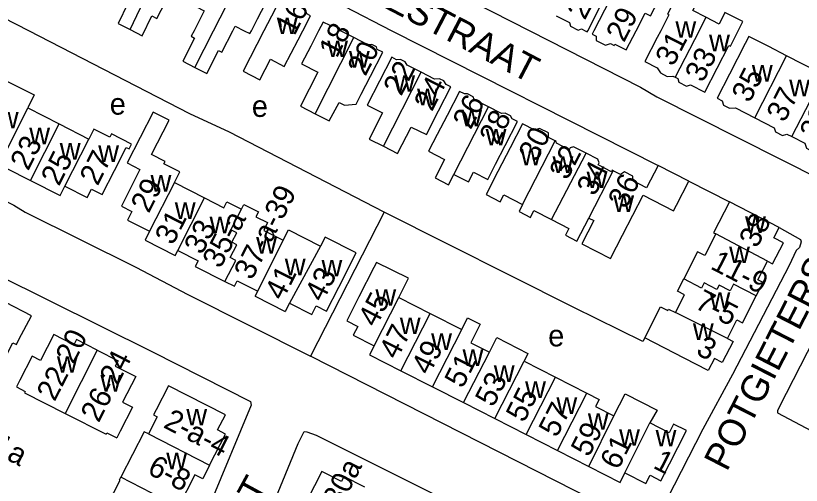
# Model space of a CAD drawing. Extents: x 159700 to 161346, y 381730 to 382922.
# Drawn here: x 161001.8 to 161147.7, y 382349 to 382436.1 of the extents above; entities that cross this region are included whole.
import ezdxf

# ---------------------------------------------------------------- set-up
doc = ezdxf.new("R2010")
doc.units = 0
for name, color, linetype in [('BLT_Basislijn', 7, 'Continuous'), ('BLT_Bebouwing', 7, 'Continuous'), ('BLT_Centroide', 7, 'Continuous'), ('BLT_Huisnummer', 7, 'Continuous'), ('BLT_Huisnummer_ tussenligend', 7, 'Continuous'), ('BLT_Huisnummer_reeks', 7, 'Continuous'), ('BLT_Onderverdeling_panden', 7, 'Continuous'), ('BLT_Straatnaam', 7, 'Continuous')]:
    doc.layers.add(name, color=color, linetype=linetype)

msp = doc.modelspace()

# ---------------------------------------------------------------- linework, layer by layer
at = {"layer": 'BLT_Basislijn'}
for p, q in [((161126.77, 382405.42), (161134.34, 382401.54)), ((161070.21, 382399.65), (161056.56, 382372.91)), ((160990.35, 382392.03), (161027.23, 382373.7)), ((161027.23, 382373.7), (161045.4, 382364.54)), ((161045.4, 382364.54), (161045.53, 382363.84)), ((161045.53, 382363.84), (161035.95, 382340.86))]:
    msp.add_line(p, q, dxfattribs=at)
for points in [[(161011.13, 382546.35), (161004.14, 382532.72), (161001.78, 382527.68), (160984.45, 382493.29), (160983.66, 382490.77), (161037.03, 382464.02), (161097.28, 382433.33), (161117.83, 382422.87), (161120.84, 382421.08), (161151.41, 382405.63), (161152.84, 382405.02), (161153.31, 382404.99), (161153.57, 382405.21), (161167.8, 382433.33), (161179.15, 382454.6), (161181.26, 382459.06), (161181.21, 382459.73), (161169.51, 382465.52), (161164.37, 382468.48), (161163.6, 382468.73), (161139.77, 382480.75)], [(161006.2, 382467.14), (161019.79, 382460.32), (161025.02, 382457.3), (161053.5, 382442.94), (161053.96, 382442.53), (161071.63, 382433.33), (161121.07, 382408.34)], [(160965.01, 382453.32), (160954.82, 382433.33), (160951.71, 382427.25), (160951.57, 382426.07), (160951.73, 382425.91), (161001.45, 382400.93), (161003.57, 382399.63), (161024.09, 382389.46), (161033.76, 382384.37), (161056.56, 382372.91)], [(161070.21, 382399.65), (161041.47, 382414.49), (161034.11, 382417.92), (161004.24, 382433.33), (160992.5, 382439.39)], [(161118.59, 382376.32), (161118.22, 382375.63), (161105.46, 382381.98), (161070.21, 382399.65)], [(161143.58, 382396.8), (161147.54, 382394.58), (161147.62, 382394.15), (161147.31, 382393.11), (161146.71, 382392.53), (161145.42, 382389.74), (161134.89, 382369.52), (161129.39, 382359.4), (161120.05, 382341.11), (161118.76, 382341.42), (161105.55, 382347.99), (161056.56, 382372.91)], [(161155.26, 382386.3), (161144.86, 382366.02), (161143.27, 382362.83), (161143.27, 382362.41), (161152.7, 382357.41), (161162.06, 382352.8), (161163.14, 382352.53), (161192.38, 382364.73), (161222.75, 382374.33), (161251.06, 382380.68), (161257.58, 382381.57), (161258.4, 382381.69)], [(161045.19, 382334.1), (161046.72, 382338.35), (161054.27, 382356.69), (161055.36, 382358.94), (161055.84, 382358.89), (161057.59, 382358.26), (161061.58, 382356.3), (161119.19, 382327.49), (161125.47, 382324.02), (161134.01, 382319.64), (161137.62, 382317.99), (161139.7, 382316.11), (161140.45, 382314.55), (161140.63, 382312.67), (161140.08, 382310.53), (161129.74, 382290.23)]]:
    msp.add_lwpolyline(points, dxfattribs=at)
at = {"layer": 'BLT_Bebouwing'}
for p, q in [((161151.81, 382425.14), (161144.95, 382428.66)), ((161005.22, 382421.41), (161004.07, 382418.99)), ((161004.07, 382418.99), (161009.9, 382416.03)), ((161009.9, 382416.03), (161015.39, 382413.23)), ((161126.77, 382405.42), (161121.07, 382408.34)), ((161000, 382407.81), (161004.57, 382405.52)), ((161004.57, 382405.52), (161010.08, 382402.77)), ((161010.08, 382402.77), (161010.94, 382404.46)), ((161031.27, 382405.16), (161036.85, 382402.32)), ((161036.85, 382402.32), (161040.46, 382400.45)), ((161143.58, 382396.8), (161134.34, 382401.54)), ((161026.66, 382396.1), (161025.83, 382394.47)), ((161025.83, 382394.47), (161031.41, 382391.63)), ((161031.41, 382391.63), (161031.89, 382392.56)), ((161046.26, 382384.03), (161046.74, 382384.98)), ((161072.93, 382383.83), (161073.94, 382385.82)), ((161046.26, 382384.03), (161051.84, 382381.19)), ((161072.93, 382383.83), (161078.74, 382380.87)), ((161052.65, 382382.78), (161051.84, 382381.19)), ((161078.74, 382380.87), (161084.62, 382377.88)), ((161096.19, 382371.99), (161102.01, 382369.03)), ((161073.32, 382370.22), (161079.2, 382367.23)), ((161102.01, 382369.03), (161107.83, 382366.07)), ((161079.2, 382367.23), (161084.96, 382364.3)), ((161084.96, 382364.3), (161090.77, 382361.34)), ((161090.77, 382361.34), (161096.59, 382358.38)), ((161096.59, 382358.38), (161102.4, 382355.42)), ((161102.4, 382355.42), (161108.22, 382352.45))]:
    msp.add_line(p, q, dxfattribs=at)
for points in [[(161102.14, 382436.12), (161104.61, 382434.85), (161104.83, 382434.16), (161106.23, 382433.44), (161106.89, 382433.66), (161107.52, 382433.33), (161107.91, 382433.13), (161108.01, 382433.33), (161110.2, 382437.58), (161112.63, 382442.36), (161108.9, 382444.32), (161112.35, 382451.04), (161110.34, 382452.07), (161107.99, 382447.69)], [(161021.34, 382444.93), (161021.65, 382444.77), (161020.43, 382442.38), (161023.05, 382441.03), (161021.87, 382438.73), (161022.21, 382438.56), (161022.61, 382438.35), (161020.85, 382434.68), (161023.07, 382433.55)], [(161117.02, 382433.33), (161118.7, 382436.6), (161119.67, 382436.1), (161121.96, 382440.55), (161122.85, 382442.28), (161119.84, 382443.83), (161118.43, 382441.1), (161114.43, 382443.16), (161113.59, 382441.53), (161113.43, 382441.61), (161111.13, 382437.14), (161109.18, 382433.33), (161108.85, 382432.69), (161109.57, 382432.32), (161109.6, 382431.53), (161111.29, 382430.66), (161112.26, 382430.97), (161112.95, 382430.61), (161113.07, 382430.84), (161115.18, 382429.75), (161117.02, 382433.33)], [(161035.06, 382426.52), (161037.28, 382425.38), (161039.48, 382429.68), (161040.09, 382429.37), (161042.12, 382433.33), (161042.56, 382434.18), (161044.23, 382433.33), (161045.29, 382432.8), (161045.56, 382433.33), (161046.71, 382435.56), (161048.98, 382440.01), (161048.47, 382440.28), (161047.31, 382441.28), (161045.97, 382441.61), (161043.42, 382442.91)], [(161129.97, 382435.82), (161127.54, 382437.07), (161128.68, 382439.28), (161125.24, 382441.05), (161122.86, 382436.43), (161123.07, 382436.25), (161121.57, 382433.33), (161120.93, 382432.09), (161118.64, 382427.64), (161120.92, 382426.47), (161121.55, 382425.49), (161122.79, 382424.86), (161123.85, 382424.91), (161124.25, 382424.7)], [(161023.07, 382433.55), (161025.3, 382432.4), (161027.07, 382436.07), (161027.99, 382435.6), (161030.39, 382440.3), (161033.6, 382438.66)], [(161051.68, 382426.71), (161054.25, 382431.66), (161055.11, 382433.33), (161056.53, 382436.11), (161055.85, 382436.46), (161055.61, 382437.2), (161054.54, 382437.75), (161053.5, 382437.69), (161050.83, 382439.06), (161048.55, 382434.61), (161047.9, 382433.33), (161044.05, 382425.83), (161047.16, 382424.23), (161049.1, 382428.02), (161051.68, 382426.71)], [(161033.6, 382438.66), (161036.81, 382437.01), (161034.92, 382433.33), (161034.39, 382432.29), (161035.03, 382431.96), (161032.83, 382427.66), (161035.06, 382426.52)], [(161124.25, 382424.7), (161124.72, 382424.46), (161124.94, 382423.75), (161126.34, 382423.03), (161127.13, 382423.29), (161129.76, 382421.93), (161132.05, 382426.38), (161134.22, 382430.61), (161134.5, 382430.48), (161135.97, 382433.33), (161136.83, 382435.01), (161133.5, 382436.72), (161132.4, 382434.57), (161129.97, 382435.82)], [(161064.59, 382432.06), (161062.1, 382433.33), (161061.85, 382433.84), (161060.9, 382434.32), (161060.16, 382434.29), (161058.88, 382434.94), (161058.05, 382433.33), (161056.6, 382430.49), (161054.89, 382427.16), (161057.9, 382425.61), (161054.68, 382419.33), (161057.42, 382417.93)], [(161057.42, 382417.93), (161060.02, 382416.6), (161061.85, 382420.02), (161062.84, 382419.51), (161065, 382419.68), (161065.96, 382421.56), (161067.66, 382424.87), (161069.94, 382429.32), (161068.93, 382429.84), (161068.78, 382430.32), (161067.9, 382430.77), (161067.18, 382430.73), (161064.59, 382432.06)], [(161144.95, 382428.66), (161141.63, 382430.37), (161137.96, 382432.26), (161137.28, 382430.94), (161134.33, 382425.24), (161132.05, 382420.79), (161132.99, 382420.3), (161133.24, 382419.52), (161134.33, 382418.96), (161135.45, 382419.02), (161139.05, 382417.17)], [(161077.11, 382425.62), (161074.5, 382426.96), (161074.12, 382427.54), (161073.25, 382427.98), (161072.49, 382427.95), (161071.63, 382428.39), (161069.35, 382423.94), (161067.09, 382419.53), (161069.92, 382418.09), (161067.43, 382413.23), (161070.07, 382411.88)], [(160998.24, 382421.95), (160999.42, 382424.36), (161005.22, 382421.41)], [(161070.07, 382411.88), (161072.72, 382410.52), (161075.23, 382415.42), (161078.05, 382414.04), (161080.3, 382418.45), (161082.58, 382422.9), (161081.71, 382423.35), (161081.29, 382424), (161080.48, 382424.41), (161079.56, 382424.36), (161077.11, 382425.62)], [(161145.93, 382413.68), (161148.32, 382412.45), (161148.62, 382411.53), (161149.66, 382410.99), (161151.01, 382411.06), (161151.71, 382410.7), (161152.22, 382411.69), (161152.99, 382411.94), (161153.56, 382413.05), (161153.51, 382414.16), (161154.91, 382416.88), (161155.63, 382417.11), (161156.17, 382418.16), (161156.11, 382419.35), (161157.56, 382422.18), (161151.81, 382425.14)], [(161089.61, 382419.21), (161086.91, 382420.59), (161086.76, 382421.08), (161085.7, 382421.62), (161085.12, 382421.59), (161084.18, 382422.07), (161081.9, 382417.62), (161080.07, 382414.04), (161078.48, 382410.98), (161081.45, 382409.44), (161079.66, 382406), (161082.17, 382404.7), (161083.17, 382406.64)], [(161083.17, 382406.64), (161085.86, 382405.27), (161086.79, 382407.1), (161089.45, 382405.74), (161090.88, 382408.55), (161092.67, 382412.05), (161094.95, 382416.5), (161094, 382416.98), (161093.65, 382417.53), (161092.67, 382418.03), (161091.98, 382417.99), (161089.61, 382419.21)], [(161031.27, 382405.16), (161032.28, 382407.15), (161029.33, 382408.65), (161029.55, 382409.07), (161027.03, 382410.35), (161030.27, 382416.72), (161027.3, 382418.24), (161022.48, 382408.78), (161024.87, 382407.56), (161021.42, 382400.78), (161023.36, 382399.8), (161022.54, 382398.19), (161026.66, 382396.1)], [(161139.05, 382417.17), (161142.64, 382415.32), (161142.89, 382414.56), (161144.18, 382413.89), (161145, 382414.15)], [(161101.97, 382412.89), (161100.75, 382413.51), (161100.71, 382414.36), (161099.09, 382415.18), (161098.17, 382414.89), (161095.88, 382416.06), (161093.6, 382411.61), (161091.32, 382407.17), (161089.13, 382402.91), (161091.76, 382401.56), (161092.42, 382402.86), (161095.92, 382401.07)], [(161010.94, 382404.46), (161015.06, 382402.36), (161015.86, 382403.93), (161017.86, 382402.92), (161020.13, 382407.37), (161022.31, 382411.66), (161022.87, 382411.43), (161023.31, 382412.29), (161019.57, 382414.19), (161019.26, 382413.59), (161016.33, 382415.08), (161015.39, 382413.23)], [(161145, 382414.15), (161145.93, 382413.68)], [(161107.7, 382410.61), (161105.39, 382411.79), (161104.73, 382411.58), (161104.55, 382411.23), (161102.19, 382412.44), (161102.17, 382412.78), (161101.97, 382412.89)], [(161112.75, 382407.35), (161112.57, 382407.44), (161112.41, 382407.14), (161109.93, 382408.41), (161110.12, 382408.78), (161109.89, 382409.48), (161107.7, 382410.61)], [(161121.07, 382408.34), (161118.94, 382404.19), (161116.43, 382405.48), (161116.39, 382406.31), (161114.82, 382407.12), (161114.1, 382406.66), (161112.75, 382407.35)], [(161108.25, 382398.55), (161109.12, 382398.1), (161106.9, 382393.77), (161109.56, 382392.41), (161112.26, 382391.03), (161114.48, 382395.37), (161118.29, 382402.81), (161123.96, 382399.92), (161124.5, 382400.97), (161126.77, 382405.42)], [(161040.46, 382400.45), (161041.02, 382401.55), (161043.71, 382400.18)], [(161043.71, 382400.18), (161044.16, 382401.07), (161046.86, 382399.71), (161046.4, 382398.81), (161048.54, 382397.71), (161047.86, 382396.26), (161051.46, 382394.43)], [(161095.92, 382401.07), (161095.26, 382399.76), (161097.38, 382398.68), (161098.02, 382399.94), (161101.27, 382398.27)], [(161134.34, 382401.54), (161131.4, 382395.8), (161131.8, 382395.6)], [(161101.27, 382398.27), (161104.53, 382396.6), (161103.89, 382395.36), (161105.99, 382394.28), (161108.25, 382398.55)], [(161141.38, 382390.56), (161142.35, 382390.06), (161144.36, 382393.98), (161142.6, 382394.88), (161143.58, 382396.8)], [(161051.46, 382394.43), (161052.45, 382396.36), (161058.42, 382393.32)], [(161131.8, 382395.6), (161129.75, 382391.61), (161128.4, 382392.3), (161125.86, 382387.27)], [(161052.65, 382382.78), (161056.78, 382380.68), (161057.59, 382382.28), (161059.51, 382381.3), (161061.78, 382385.75), (161065, 382392.12), (161059.28, 382395.03), (161058.42, 382393.32)], [(161031.89, 382392.56), (161035.68, 382390.63), (161035.15, 382389.59), (161040.65, 382386.78)], [(161073.94, 382385.82), (161074.75, 382387.43), (161068.8, 382390.34), (161068.3, 382389.36), (161065.53, 382383.92), (161063.26, 382379.46), (161065.3, 382378.43), (161064.47, 382376.8), (161068.35, 382374.83)], [(161139.32, 382384.1), (161140.59, 382386.58), (161139.6, 382387.09), (161141.38, 382390.56)], [(161040.65, 382386.78), (161042.41, 382385.89), (161042.94, 382386.91), (161046.74, 382384.98)], [(161124.3, 382381.02), (161125.97, 382384.32), (161124.69, 382384.97), (161125.86, 382387.27)], [(161133.96, 382376.18), (161135.73, 382379.64), (161136.76, 382379.11), (161139.32, 382384.1)], [(161000, 382373), (161001.27, 382375.42), (161001.93, 382375.08), (161002.41, 382376), (161004.74, 382380.43), (160999.99, 382382.86)], [(161118.59, 382376.32), (161121.53, 382382.11), (161122.89, 382381.42), (161123.01, 382381.67), (161124.3, 382381.02)], [(161084.62, 382377.88), (161085.72, 382380.03), (161088.04, 382378.85), (161086.29, 382375.41), (161089.76, 382373.65)], [(161016.95, 382374.04), (161013.11, 382376), (161012.61, 382375.01), (161008.85, 382376.92), (161006.42, 382372.15), (161004.85, 382372.95), (161002.58, 382368.5), (161001.96, 382367.22), (161003.55, 382366.39), (161003.42, 382366.13), (161010.98, 382362.29)], [(161089.76, 382373.65), (161091.14, 382376.37), (161096.92, 382373.43), (161096.19, 382371.99)], [(161133.96, 382376.18), (161135.01, 382375.65), (161133, 382371.73), (161131.53, 382372.49), (161130.4, 382370.29), (161125.95, 382372.57), (161118.59, 382376.32)], [(161068.35, 382374.83), (161067.51, 382373.18), (161073.32, 382370.22)], [(161016.95, 382374.04), (161020.8, 382372.08), (161020.29, 382371.07), (161024.08, 382369.15), (161021.66, 382364.39), (161023.46, 382363.48), (161021.2, 382359.02), (161020.56, 382357.77)], [(161037.81, 382352.67), (161040.78, 382358.47), (161039.29, 382359.23), (161040.73, 382362.03), (161030.17, 382367.43), (161027.9, 382362.98), (161027.41, 382362.03), (161028.07, 382361.69), (161026.43, 382358.49)], [(161107.83, 382366.07), (161110.12, 382364.9), (161109.45, 382363.59), (161112.87, 382361.84)], [(161112.87, 382361.84), (161114.96, 382365.95), (161120.91, 382362.92), (161119.57, 382360.52)], [(161010.98, 382362.29), (161018.57, 382358.43), (161018.72, 382358.71), (161020.56, 382357.77)], [(161114.93, 382351.25), (161118.81, 382349.28), (161119.6, 382350.83), (161121.6, 382349.81), (161126.33, 382359.1), (161123.97, 382360.3), (161123.16, 382358.69), (161119.57, 382360.52)], [(161026.43, 382358.49), (161025.63, 382358.89), (161021.32, 382350.47)], [(161037.81, 382352.67), (161036.52, 382350.15), (161035.05, 382350.9), (161032.03, 382344.99)], [(161066.6, 382348.64), (161062.75, 382350.61), (161062.28, 382349.68), (161058.65, 382351.53), (161053.14, 382340.76), (161057.6, 382338.49), (161060.62, 382336.94)], [(161108.22, 382352.45), (161114.04, 382349.49), (161114.93, 382351.25)], [(161017.59, 382342.91), (161021.18, 382349.92), (161021.07, 382349.97), (161021.32, 382350.47)]]:
    msp.add_lwpolyline(points, dxfattribs=at)
at = {"layer": 'BLT_Onderverdeling_panden'}
for p, q in [((161057.42, 382417.93), (161064.59, 382432.06)), ((161139.05, 382417.17), (161144.95, 382428.66)), ((161070.07, 382411.88), (161077.11, 382425.62)), ((161145.93, 382413.68), (161151.81, 382425.14)), ((160998.73, 382408.46), (161004.07, 382418.99)), ((161083.17, 382406.64), (161089.61, 382419.21)), ((161004.57, 382405.52), (161009.9, 382416.03)), ((161010.94, 382404.46), (161015.39, 382413.23)), ((161095.92, 382401.07), (161101.97, 382412.89)), ((161101.27, 382398.27), (161107.7, 382410.61)), ((161108.25, 382398.55), (161112.75, 382407.35)), ((161031.27, 382405.16), (161026.66, 382396.1)), ((161031.89, 382392.56), (161036.85, 382402.32)), ((161141.38, 382390.56), (161131.8, 382395.6)), ((161046.74, 382384.98), (161051.46, 382394.43)), ((161058.42, 382393.32), (161052.65, 382382.78)), ((161068.35, 382374.83), (161072.93, 382383.83)), ((161073.32, 382370.22), (161078.74, 382380.87)), ((161133.96, 382376.18), (161124.3, 382381.02)), ((161079.2, 382367.23), (161084.62, 382377.88)), ((161016.95, 382374.04), (161010.98, 382362.29)), ((161084.96, 382364.3), (161089.76, 382373.65)), ((161090.77, 382361.34), (161096.19, 382371.99)), ((161096.59, 382358.38), (161102.01, 382369.03)), ((161102.4, 382355.42), (161107.83, 382366.07)), ((161108.22, 382352.45), (161112.87, 382361.84)), ((161114.93, 382351.25), (161119.57, 382360.52)), ((161026.43, 382358.49), (161037.81, 382352.67)), ((161032.03, 382344.99), (161021.32, 382350.47))]:
    msp.add_line(p, q, dxfattribs=at)
for points in [[(161023.07, 382433.55), (161024.91, 382437.46), (161030.96, 382449.25)], [(161035.06, 382426.52), (161038.52, 382433.33), (161043.42, 382442.91)], [(161129.97, 382435.82), (161128.69, 382433.33), (161124.25, 382424.7)], [(161040.65, 382386.78), (161042.65, 382390.7), (161041.65, 382391.22), (161042.86, 382393.59), (161041.95, 382394.06), (161042.87, 382395.84), (161041.77, 382396.4), (161043.71, 382400.18)], [(161139.32, 382384.1), (161135.08, 382386.28), (161134.46, 382385.07), (161132.42, 382386.11), (161132.01, 382385.31), (161129.65, 382386.51), (161129.17, 382385.57), (161125.86, 382387.27)]]:
    msp.add_lwpolyline(points, dxfattribs=at)

# ---------------------------------------------------------------- texts
at = {"layer": 'BLT_Centroide'}
for s, p in [('w', (161050.28, 382432.7)), ('w', (161124.3, 382432.02)), ('w', (161130.55, 382429.5)), ('w', (161059.64, 382428.44)), ('w', (161063.67, 382426.5)), ('w', (161138.5, 382423.88)), ('w', (161072.09, 382422)), ('w', (161145.42, 382421.17)), ('w', (161076.33, 382419.48)), ('e', (161019.27, 382417.75)), ('e', (161045.65, 382417.33)), ('w', (161084.53, 382415.59)), ('w', (160998.48, 382415.2)), ('w', (161004.31, 382412.27)), ('w', (161089.06, 382412.03)), ('w', (161009.98, 382409.39)), ('w', (161017.12, 382408.98)), ('w', (161095.55, 382408.33)), ('w', (161101.48, 382406.92)), ('w', (161107.81, 382404.12)), ('w', (161026.84, 382403.45)), ('w', (161112.76, 382399.69)), ('w', (161031.34, 382398.39)), ('w', (161037.8, 382395.72)), ('w', (161137.23, 382395.81)), ('w', (161046.45, 382391.95)), ('w', (161134.27, 382390.19)), ('w', (161051.77, 382387.94)), ('w', (161058.58, 382387.73)), ('w', (161068.59, 382382.28)), ('w', (161130.63, 382381.72)), ('w', (161073.12, 382377.02)), ('e', (161100.68, 382374.74)), ('w', (161127.55, 382375.94)), ('w', (161078.94, 382374.06)), ('w', (161084.77, 382371.11)), ('w', (161009.45, 382369.84)), ('w', (161090.58, 382368.14)), ('w', (161017.53, 382366.36)), ('w', (161096.39, 382365.17)), ('w', (161102.2, 382362.22)), ('w', (161033.48, 382360.06)), ('w', (161108.03, 382359.27)), ('w', (161113.84, 382356.3)), ('w', (161120.62, 382356.16)), ('w', (161029.76, 382351.94))]:
    msp.add_text(s, height=4, dxfattribs=at).set_placement(p)
at = {"layer": 'BLT_Huisnummer'}
for s, rotation, p in [('27', 62.7926, (161107.48, 382435.16)), ('16', 62.6181, (161053.56, 382432.26)), ('18', 62.8734, (161061.43, 382428.11)), ('31', 62.7944, (161123.9, 382426.54)), ('22', 62.8916, (161073.39, 382421.05)), ('35', 62.7926, (161138.07, 382419.78)), ('26', 62.9389, (161086.28, 382414.82)), ('39', 62.7986, (161150.69, 382412.81)), ('30', 62.8888, (161098.51, 382408.8)), ('23', 63.1031, (161004.12, 382407.19)), ('27', 63.0173, (161017.01, 382404.4)), ('34', 62.8879, (161109.31, 382402.46)), ('29', 63.0292, (161026.51, 382399.3)), ('36', 62.8797, (161115.12, 382400.12)), ('31', 63.0216, (161030.99, 382393.37)), ('38', 62.8352, (161139.45, 382392.82)), ('43', 63.0234, (161058.81, 382382.78)), ('41', 63.1552, (161051.39, 382383.07)), ('45', 63.0233, (161068.71, 382378.11)), ('3', 332.9936, (161127.93, 382373.35)), ('49', 63.0212, (161078.59, 382369.23)), ('53', 63.0233, (161090.47, 382363.29)), ('57', 63.0211, (161102.26, 382357.66)), ('61', 63.0199, (161113.66, 382351.64)), ('1', 333.0166, (161119.98, 382352.25))]:
    msp.add_text(s, height=4, rotation=rotation, dxfattribs=at).set_placement(p)
at = {"layer": 'BLT_Huisnummer_ tussenligend'}
for s, rotation, p in [('29', 62.7926, (161114.75, 382431.01)), ('20', 62.8734, (161066.74, 382424.73)), ('33', 62.7944, (161129.4, 382423.54)), ('24', 62.8916, (161079.09, 382418.18)), ('37', 62.7926, (161144.55, 382416.14)), ('28', 62.9389, (161091.22, 382411.97)), ('32', 62.8888, (161104.22, 382405.43)), ('25', 63.1031, (161009.83, 382404.33)), ('47', 63.0233, (161072.6, 382372.12)), ('51', 63.0212, (161084.77, 382366.78)), ('55', 63.0233, (161096.18, 382360.43)), ('59', 63.0211, (161108.23, 382354.04))]:
    msp.add_text(s, height=4, rotation=rotation, dxfattribs=at).set_placement(p)
at = {"layer": 'BLT_Huisnummer_reeks'}
for s, rotation, p in [('37-a-39', 63.019, (161045.67, 382386.88)), ('33', 63.0186, (161036.4, 382391.59)), ('35-a', 62.9691, (161039.81, 382389.02)), ('11-9', 332.8303, (161130.61, 382389.23)), ('7-5', 332.8301, (161127.67, 382381.94)), ('22-20', 63.0443, (161009.04, 382364.37)), ('26-24', 63.0454, (161017.21, 382360.43)), ('9-11-11a', 332.3134, (160983.62, 382362.37)), ('2-a-4', 332.9178, (161029.04, 382359.77)), ('6-8', 332.9178, (161026.04, 382351.21)), ('28-30a', 62.924, (161058.62, 382337.75))]:
    msp.add_text(s, height=4, rotation=rotation, dxfattribs=at).set_placement(p)
at = {"layer": 'BLT_Straatnaam'}
for s, rotation, p in [('BINNEWIERTZSTRAAT', 332.4539, (161033.01, 382457)), ('POTGIETERSTRAAT', 62.8616, (161133.84, 382351.34)), ('JAN LUIKENSTRAAT', 61.5045, (161018.07, 382291.68))]:
    msp.add_text(s, height=5, rotation=rotation, dxfattribs=at).set_placement(p)

doc.saveas('drawing.dxf')
